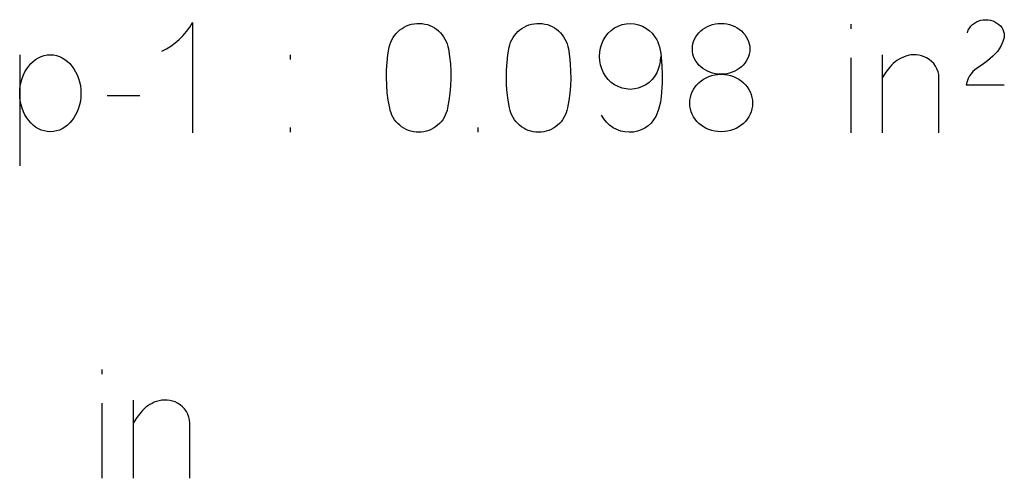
# Model space of a CAD drawing. Header units: inches. Extents: x 1880 to 2363, y -453 to -54.
# Tile 641 of 656: x 1915.093 to 1915.361, y -66.673 to -66.549. Entities that reach past the tile are written whole.
import ezdxf

# ---------------------------------------------------------------- set-up
doc = ezdxf.new("R2010")
doc.units = ezdxf.units.IN
doc.header["$LTSCALE"] = 0.5
doc.header["$MEASUREMENT"] = 0

msp = doc.modelspace()

# ---------------------------------------------------------------- linework, layer by layer
at = {"color": 7, "linetype": 'Continuous'}
for p, q in [((1915.1392, -66.55085), (1915.13996, -66.5496)), ((1915.13996, -66.5496), (1915.13996, -66.5796)), ((1915.35265, -66.54971), (1915.35323, -66.54938)), ((1915.35323, -66.54938), (1915.35381, -66.54913)), ((1915.35381, -66.54913), (1915.35441, -66.54898)), ((1915.35441, -66.54898), (1915.35505, -66.54885)), ((1915.35505, -66.54885), (1915.35571, -66.54881)), ((1915.35571, -66.54881), (1915.35636, -66.54885)), ((1915.35636, -66.54885), (1915.35702, -66.54898)), ((1915.35702, -66.54898), (1915.35764, -66.54916)), ((1915.35764, -66.54916), (1915.35823, -66.54941)), ((1915.35823, -66.54941), (1915.35878, -66.54972)), ((1915.1374, -66.55313), (1915.13834, -66.55203)), ((1915.13834, -66.55203), (1915.1392, -66.55085)), ((1915.19539, -66.55255), (1915.19587, -66.55205)), ((1915.19587, -66.55205), (1915.1964, -66.55159)), ((1915.1964, -66.55159), (1915.19697, -66.55118)), ((1915.19697, -66.55118), (1915.19757, -66.55082)), ((1915.19757, -66.55082), (1915.1982, -66.55051)), ((1915.1982, -66.55051), (1915.19887, -66.55025)), ((1915.19887, -66.55025), (1915.19956, -66.55004)), ((1915.19956, -66.55004), (1915.20026, -66.5499)), ((1915.20026, -66.5499), (1915.20099, -66.54982)), ((1915.20099, -66.54982), (1915.20173, -66.54981)), ((1915.20173, -66.54981), (1915.20246, -66.54986)), ((1915.20246, -66.54986), (1915.20318, -66.54998)), ((1915.20318, -66.54998), (1915.20387, -66.55015)), ((1915.20387, -66.55015), (1915.20454, -66.55039)), ((1915.20454, -66.55039), (1915.20519, -66.55068)), ((1915.20519, -66.55068), (1915.2058, -66.55102)), ((1915.2058, -66.55102), (1915.20637, -66.55142)), ((1915.20637, -66.55142), (1915.20691, -66.55186)), ((1915.20691, -66.55186), (1915.2074, -66.55235)), ((1915.228, -66.55255), (1915.22849, -66.55205)), ((1915.22849, -66.55205), (1915.22902, -66.55159)), ((1915.22902, -66.55159), (1915.22958, -66.55118)), ((1915.22958, -66.55118), (1915.23018, -66.55082)), ((1915.23018, -66.55082), (1915.23081, -66.55051)), ((1915.23081, -66.55051), (1915.23148, -66.55025)), ((1915.23148, -66.55025), (1915.23217, -66.55004)), ((1915.23217, -66.55004), (1915.23288, -66.5499)), ((1915.23288, -66.5499), (1915.2336, -66.54982)), ((1915.2336, -66.54982), (1915.23434, -66.54981)), ((1915.23434, -66.54981), (1915.23508, -66.54986)), ((1915.23508, -66.54986), (1915.23579, -66.54998)), ((1915.23579, -66.54998), (1915.23649, -66.55015)), ((1915.23649, -66.55015), (1915.23716, -66.55039)), ((1915.23716, -66.55039), (1915.2378, -66.55068)), ((1915.2378, -66.55068), (1915.23841, -66.55102)), ((1915.23841, -66.55102), (1915.23899, -66.55142)), ((1915.23899, -66.55142), (1915.23952, -66.55186)), ((1915.23952, -66.55186), (1915.24002, -66.55235)), ((1915.25307, -66.55246), (1915.25387, -66.55171)), ((1915.25387, -66.55171), (1915.25478, -66.55105)), ((1915.25478, -66.55105), (1915.25577, -66.55053)), ((1915.25577, -66.55053), (1915.25681, -66.55014)), ((1915.25681, -66.55014), (1915.25789, -66.5499)), ((1915.25789, -66.5499), (1915.25903, -66.54981)), ((1915.25903, -66.54981), (1915.2602, -66.54993)), ((1915.2602, -66.54993), (1915.2613, -66.5502)), ((1915.2613, -66.5502), (1915.26234, -66.55059)), ((1915.26234, -66.55059), (1915.26331, -66.55111)), ((1915.26331, -66.55111), (1915.26421, -66.55176)), ((1915.26421, -66.55176), (1915.26499, -66.5525)), ((1915.27773, -66.55234), (1915.27823, -66.55184)), ((1915.27823, -66.55184), (1915.27878, -66.55139)), ((1915.27878, -66.55139), (1915.27938, -66.55099)), ((1915.27938, -66.55099), (1915.28002, -66.55064)), ((1915.28002, -66.55064), (1915.28071, -66.55035)), ((1915.28071, -66.55035), (1915.28144, -66.55011)), ((1915.28144, -66.55011), (1915.28219, -66.54994)), ((1915.28219, -66.54994), (1915.28297, -66.54984)), ((1915.28297, -66.54984), (1915.28376, -66.54981)), ((1915.28376, -66.54981), (1915.28456, -66.54984)), ((1915.28456, -66.54984), (1915.28533, -66.54994)), ((1915.28533, -66.54994), (1915.28607, -66.55011)), ((1915.28607, -66.55011), (1915.28679, -66.55035)), ((1915.28679, -66.55035), (1915.28747, -66.55064)), ((1915.28747, -66.55064), (1915.2881, -66.55099)), ((1915.2881, -66.55099), (1915.2887, -66.55139)), ((1915.2887, -66.55139), (1915.28925, -66.55184)), ((1915.28925, -66.55184), (1915.28975, -66.55234)), ((1915.31902, -66.55002), (1915.31903, -66.5513)), ((1915.35076, -66.55234), (1915.35097, -66.5517)), ((1915.35097, -66.5517), (1915.35126, -66.55113)), ((1915.35126, -66.55113), (1915.35163, -66.55061)), ((1915.35163, -66.55061), (1915.35209, -66.55014)), ((1915.35209, -66.55014), (1915.35265, -66.54971)), ((1915.35878, -66.54972), (1915.3593, -66.5501)), ((1915.3593, -66.5501), (1915.35972, -66.55052)), ((1915.35972, -66.55052), (1915.36008, -66.55097)), ((1915.36008, -66.55097), (1915.36036, -66.55147)), ((1915.36036, -66.55147), (1915.36058, -66.55201)), ((1915.36058, -66.55201), (1915.36072, -66.55255)), ((1915.13528, -66.55511), (1915.13638, -66.55416)), ((1915.13638, -66.55416), (1915.1374, -66.55313)), ((1915.19365, -66.55561), (1915.19389, -66.55493)), ((1915.19389, -66.55493), (1915.19418, -66.55429)), ((1915.19418, -66.55429), (1915.19454, -66.55367)), ((1915.19454, -66.55367), (1915.19494, -66.55309)), ((1915.19494, -66.55309), (1915.19539, -66.55255)), ((1915.2074, -66.55235), (1915.20786, -66.55288)), ((1915.20786, -66.55288), (1915.20827, -66.55345)), ((1915.20827, -66.55345), (1915.20864, -66.55406)), ((1915.20864, -66.55406), (1915.20897, -66.5547)), ((1915.20897, -66.5547), (1915.20924, -66.55537)), ((1915.22626, -66.55561), (1915.2265, -66.55493)), ((1915.2265, -66.55493), (1915.2268, -66.55429)), ((1915.2268, -66.55429), (1915.22715, -66.55367)), ((1915.22715, -66.55367), (1915.22755, -66.55309)), ((1915.22755, -66.55309), (1915.228, -66.55255)), ((1915.24002, -66.55235), (1915.24047, -66.55288)), ((1915.24047, -66.55288), (1915.24089, -66.55345)), ((1915.24089, -66.55345), (1915.24126, -66.55406)), ((1915.24126, -66.55406), (1915.24158, -66.5547)), ((1915.24158, -66.5547), (1915.24185, -66.55537)), ((1915.25129, -66.55536), (1915.25178, -66.55429)), ((1915.25178, -66.55429), (1915.25237, -66.55332)), ((1915.25237, -66.55332), (1915.25307, -66.55246)), ((1915.26499, -66.5525), (1915.26567, -66.55334)), ((1915.26567, -66.55334), (1915.26624, -66.55429)), ((1915.26624, -66.55429), (1915.26652, -66.55484)), ((1915.26652, -66.55484), (1915.26676, -66.55549)), ((1915.27608, -66.55536), (1915.27628, -66.5547)), ((1915.27628, -66.5547), (1915.27655, -66.55406)), ((1915.27655, -66.55406), (1915.27689, -66.55345)), ((1915.27689, -66.55345), (1915.27728, -66.55287)), ((1915.27728, -66.55287), (1915.27773, -66.55234)), ((1915.28975, -66.55234), (1915.2902, -66.55287)), ((1915.2902, -66.55287), (1915.29059, -66.55345)), ((1915.29059, -66.55345), (1915.29093, -66.55406)), ((1915.29093, -66.55406), (1915.2912, -66.5547)), ((1915.2912, -66.5547), (1915.2914, -66.55536)), ((1915.36036, -66.55472), (1915.36011, -66.55534)), ((1915.36058, -66.55416), (1915.36036, -66.55472)), ((1915.36072, -66.55362), (1915.36058, -66.55416)), ((1915.36072, -66.55255), (1915.36077, -66.55308)), ((1915.36077, -66.55308), (1915.36072, -66.55362)), ((1915.13159, -66.55739), (1915.13289, -66.55673)), ((1915.13289, -66.55673), (1915.13412, -66.55596)), ((1915.13412, -66.55596), (1915.13528, -66.55511)), ((1915.19313, -66.55838), (1915.19348, -66.55632)), ((1915.19348, -66.55632), (1915.19365, -66.55561)), ((1915.20924, -66.55537), (1915.20945, -66.55606)), ((1915.20945, -66.55606), (1915.2096, -66.55677)), ((1915.2096, -66.55677), (1915.20989, -66.55877)), ((1915.22575, -66.55838), (1915.22609, -66.55632)), ((1915.22609, -66.55632), (1915.22626, -66.55561)), ((1915.24185, -66.55537), (1915.24206, -66.55606)), ((1915.24206, -66.55606), (1915.24221, -66.55677)), ((1915.24221, -66.55677), (1915.24251, -66.55877)), ((1915.25066, -66.55878), (1915.25073, -66.55761)), ((1915.25073, -66.55761), (1915.25094, -66.55646)), ((1915.25094, -66.55646), (1915.25129, -66.55536)), ((1915.26676, -66.55549), (1915.26698, -66.55623)), ((1915.26698, -66.55623), (1915.26718, -66.55706)), ((1915.26718, -66.55706), (1915.26734, -66.55799)), ((1915.27593, -66.55673), (1915.27597, -66.55604)), ((1915.27597, -66.55745), (1915.27593, -66.55673)), ((1915.27597, -66.55604), (1915.27608, -66.55536)), ((1915.27608, -66.55814), (1915.27597, -66.55745)), ((1915.2914, -66.55536), (1915.29152, -66.55604)), ((1915.29152, -66.55745), (1915.2914, -66.55814)), ((1915.29152, -66.55604), (1915.29155, -66.55673)), ((1915.29155, -66.55673), (1915.29152, -66.55745)), ((1915.35888, -66.55742), (1915.3583, -66.5581)), ((1915.35938, -66.55669), (1915.35888, -66.55742)), ((1915.35979, -66.556), (1915.35938, -66.55669)), ((1915.36011, -66.55534), (1915.35979, -66.556)), ((1915.09297, -66.55834), (1915.09297, -66.58855)), ((1915.096, -66.56075), (1915.09663, -66.56015)), ((1915.09663, -66.56015), (1915.09731, -66.55963)), ((1915.09731, -66.55963), (1915.09804, -66.55918)), ((1915.09804, -66.55918), (1915.09882, -66.55881)), ((1915.09882, -66.55881), (1915.09962, -66.55855)), ((1915.09962, -66.55855), (1915.10044, -66.5584)), ((1915.10044, -66.5584), (1915.1013, -66.55834)), ((1915.1013, -66.55834), (1915.10216, -66.5584)), ((1915.10216, -66.5584), (1915.10298, -66.55855)), ((1915.10298, -66.55855), (1915.10379, -66.55881)), ((1915.10379, -66.55881), (1915.10456, -66.55918)), ((1915.10456, -66.55918), (1915.10529, -66.55963)), ((1915.10529, -66.55963), (1915.10597, -66.56015)), ((1915.10597, -66.56015), (1915.1066, -66.56075)), ((1915.1666, -66.55963), (1915.1666, -66.55839)), ((1915.19289, -66.56044), (1915.19313, -66.55838)), ((1915.20989, -66.55877), (1915.2101, -66.56077)), ((1915.22551, -66.56044), (1915.22575, -66.55838)), ((1915.24251, -66.55877), (1915.24271, -66.56077)), ((1915.25073, -66.55996), (1915.25066, -66.55878)), ((1915.25094, -66.5611), (1915.25073, -66.55996)), ((1915.26718, -66.56004), (1915.26697, -66.56114)), ((1915.26728, -66.55893), (1915.26718, -66.56004)), ((1915.26734, -66.55799), (1915.26747, -66.55901)), ((1915.26747, -66.55901), (1915.26757, -66.56013)), ((1915.26757, -66.56013), (1915.26765, -66.56133)), ((1915.27628, -66.55881), (1915.27608, -66.55814)), ((1915.27655, -66.55945), (1915.27628, -66.55881)), ((1915.27689, -66.56006), (1915.27655, -66.55945)), ((1915.27728, -66.56062), (1915.27689, -66.56006)), ((1915.29059, -66.56006), (1915.2902, -66.56062)), ((1915.29093, -66.55945), (1915.29059, -66.56006)), ((1915.2912, -66.55881), (1915.29093, -66.55945)), ((1915.2914, -66.55814), (1915.2912, -66.55881)), ((1915.31902, -66.55918), (1915.31903, -66.5796)), ((1915.32757, -66.55834), (1915.32758, -66.5796)), ((1915.33105, -66.56029), (1915.33055, -66.56073)), ((1915.33158, -66.5599), (1915.33105, -66.56029)), ((1915.33213, -66.55954), (1915.33158, -66.5599)), ((1915.33271, -66.55923), (1915.33213, -66.55954)), ((1915.33332, -66.55896), (1915.33271, -66.55923)), ((1915.33396, -66.55872), (1915.33332, -66.55896)), ((1915.33466, -66.55852), (1915.33396, -66.55872)), ((1915.33538, -66.5584), (1915.33466, -66.55852)), ((1915.3361, -66.55835), (1915.33538, -66.5584)), ((1915.33683, -66.55837), (1915.3361, -66.55835)), ((1915.33756, -66.55846), (1915.33683, -66.55837)), ((1915.33827, -66.55862), (1915.33756, -66.55846)), ((1915.33896, -66.55886), (1915.33827, -66.55862)), ((1915.33963, -66.55918), (1915.33896, -66.55886)), ((1915.34036, -66.55963), (1915.33963, -66.55918)), ((1915.34101, -66.56016), (1915.34036, -66.55963)), ((1915.34157, -66.56076), (1915.34101, -66.56016)), ((1915.35618, -66.55999), (1915.35544, -66.56055)), ((1915.35694, -66.55938), (1915.35618, -66.55999)), ((1915.35766, -66.55875), (1915.35694, -66.55938)), ((1915.3583, -66.5581), (1915.35766, -66.55875)), ((1915.09399, -66.56382), (1915.09441, -66.56296)), ((1915.09441, -66.56296), (1915.09489, -66.56215)), ((1915.09489, -66.56215), (1915.09541, -66.56141)), ((1915.09541, -66.56141), (1915.096, -66.56075)), ((1915.1066, -66.56075), (1915.10718, -66.56141)), ((1915.10718, -66.56141), (1915.10771, -66.56215)), ((1915.10771, -66.56215), (1915.10819, -66.56296)), ((1915.10819, -66.56296), (1915.10861, -66.56382)), ((1915.19272, -66.56455), (1915.19276, -66.56249)), ((1915.19276, -66.56249), (1915.19289, -66.56044)), ((1915.2101, -66.56077), (1915.2102, -66.56277)), ((1915.2102, -66.56277), (1915.21022, -66.56476)), ((1915.22533, -66.56455), (1915.22537, -66.56249)), ((1915.22537, -66.56249), (1915.22551, -66.56044)), ((1915.24271, -66.56077), (1915.24282, -66.56277)), ((1915.24282, -66.56277), (1915.24283, -66.56476)), ((1915.25129, -66.56221), (1915.25094, -66.5611)), ((1915.25178, -66.56328), (1915.25129, -66.56221)), ((1915.26665, -66.56222), (1915.26624, -66.56328)), ((1915.26697, -66.56114), (1915.26665, -66.56222)), ((1915.26765, -66.56133), (1915.26772, -66.56374)), ((1915.27773, -66.56116), (1915.27728, -66.56062)), ((1915.27823, -66.56164), (1915.27773, -66.56116)), ((1915.27878, -66.56208), (1915.27823, -66.56164)), ((1915.27938, -66.56248), (1915.27878, -66.56208)), ((1915.28002, -66.56282), (1915.27938, -66.56248)), ((1915.28071, -66.56311), (1915.28002, -66.56282)), ((1915.28747, -66.56282), (1915.28679, -66.56311)), ((1915.2881, -66.56248), (1915.28747, -66.56282)), ((1915.2887, -66.56208), (1915.2881, -66.56248)), ((1915.28925, -66.56164), (1915.2887, -66.56208)), ((1915.28975, -66.56116), (1915.28925, -66.56164)), ((1915.2902, -66.56062), (1915.28975, -66.56116)), ((1915.32965, -66.5617), (1915.32859, -66.56309)), ((1915.33008, -66.56119), (1915.32965, -66.5617)), ((1915.33055, -66.56073), (1915.33008, -66.56119)), ((1915.34206, -66.56144), (1915.34157, -66.56076)), ((1915.34245, -66.56217), (1915.34206, -66.56144)), ((1915.34274, -66.56294), (1915.34245, -66.56217)), ((1915.34292, -66.56375), (1915.34274, -66.56294)), ((1915.35224, -66.56293), (1915.35176, -66.56348)), ((1915.35277, -66.56243), (1915.35224, -66.56293)), ((1915.35337, -66.56196), (1915.35277, -66.56243)), ((1915.35403, -66.5615), (1915.35337, -66.56196)), ((1915.35473, -66.56105), (1915.35403, -66.5615)), ((1915.35544, -66.56055), (1915.35473, -66.56105)), ((1915.09334, -66.56573), (1915.09363, -66.56475)), ((1915.09363, -66.56475), (1915.09399, -66.56382)), ((1915.10861, -66.56382), (1915.10897, -66.56475)), ((1915.10897, -66.56475), (1915.10926, -66.56573)), ((1915.19279, -66.56661), (1915.19272, -66.56455)), ((1915.21022, -66.56476), (1915.21014, -66.56676)), ((1915.2254, -66.56661), (1915.22533, -66.56455)), ((1915.24283, -66.56476), (1915.24276, -66.56676)), ((1915.25237, -66.56424), (1915.25178, -66.56328)), ((1915.25307, -66.5651), (1915.25237, -66.56424)), ((1915.25387, -66.56584), (1915.25307, -66.5651)), ((1915.26495, -66.5651), (1915.26415, -66.56584)), ((1915.26565, -66.56424), (1915.26495, -66.5651)), ((1915.26624, -66.56328), (1915.26565, -66.56424)), ((1915.26772, -66.56374), (1915.26769, -66.56608)), ((1915.27771, -66.56595), (1915.27831, -66.56545)), ((1915.27831, -66.56545), (1915.27897, -66.565)), ((1915.27897, -66.565), (1915.27968, -66.56461)), ((1915.27968, -66.56461), (1915.28042, -66.56427)), ((1915.28042, -66.56427), (1915.28122, -66.564)), ((1915.28144, -66.56334), (1915.28071, -66.56311)), ((1915.28122, -66.564), (1915.28204, -66.56381)), ((1915.28219, -66.56351), (1915.28144, -66.56334)), ((1915.28204, -66.56381), (1915.28289, -66.56369)), ((1915.28297, -66.56361), (1915.28219, -66.56351)), ((1915.28289, -66.56369), (1915.28376, -66.56365)), ((1915.28376, -66.56365), (1915.28297, -66.56361)), ((1915.28456, -66.56361), (1915.28376, -66.56365)), ((1915.28376, -66.56365), (1915.28464, -66.56369)), ((1915.28533, -66.56351), (1915.28456, -66.56361)), ((1915.28464, -66.56369), (1915.28549, -66.56381)), ((1915.28607, -66.56334), (1915.28533, -66.56351)), ((1915.28549, -66.56381), (1915.28631, -66.564)), ((1915.28679, -66.56311), (1915.28607, -66.56334)), ((1915.28631, -66.564), (1915.2871, -66.56427)), ((1915.2871, -66.56427), (1915.28785, -66.56461)), ((1915.28785, -66.56461), (1915.28855, -66.565)), ((1915.28855, -66.565), (1915.28921, -66.56545)), ((1915.28921, -66.56545), (1915.28981, -66.56595)), ((1915.32859, -66.56309), (1915.32758, -66.5646)), ((1915.34299, -66.5646), (1915.34292, -66.56375)), ((1915.34299, -66.5796), (1915.34299, -66.5646)), ((1915.35066, -66.5656), (1915.35039, -66.56647)), ((1915.35097, -66.56481), (1915.35066, -66.5656)), ((1915.35133, -66.56411), (1915.35097, -66.56481)), ((1915.35176, -66.56348), (1915.35133, -66.56411)), ((1915.09297, -66.56883), (1915.09301, -66.56777)), ((1915.09301, -66.56777), (1915.09314, -66.56673)), ((1915.09314, -66.56673), (1915.09334, -66.56573)), ((1915.10926, -66.56573), (1915.10947, -66.56673)), ((1915.10947, -66.56673), (1915.10959, -66.56777)), ((1915.10959, -66.56777), (1915.10963, -66.56883)), ((1915.19296, -66.56866), (1915.19279, -66.56661)), ((1915.21014, -66.56676), (1915.20997, -66.56875)), ((1915.22557, -66.56866), (1915.2254, -66.56661)), ((1915.24276, -66.56676), (1915.24258, -66.56875)), ((1915.25478, -66.56649), (1915.25387, -66.56584)), ((1915.25577, -66.56701), (1915.25478, -66.56649)), ((1915.25681, -66.56739), (1915.25577, -66.56701)), ((1915.25789, -66.56764), (1915.25681, -66.56739)), ((1915.25903, -66.56775), (1915.25789, -66.56764)), ((1915.26015, -66.56764), (1915.25903, -66.56775)), ((1915.26122, -66.56739), (1915.26015, -66.56764)), ((1915.26225, -66.56701), (1915.26122, -66.56739)), ((1915.26324, -66.56649), (1915.26225, -66.56701)), ((1915.26415, -66.56584), (1915.26324, -66.56649)), ((1915.26763, -66.56726), (1915.26754, -66.56851)), ((1915.26769, -66.56608), (1915.26763, -66.56726)), ((1915.27589, -66.56844), (1915.27625, -66.56775)), ((1915.27625, -66.56775), (1915.27668, -66.5671)), ((1915.27668, -66.5671), (1915.27716, -66.5665)), ((1915.27716, -66.5665), (1915.27771, -66.56595)), ((1915.28981, -66.56595), (1915.29036, -66.5665)), ((1915.29036, -66.5665), (1915.29085, -66.5671)), ((1915.29085, -66.5671), (1915.29128, -66.56775)), ((1915.29128, -66.56775), (1915.29164, -66.56844)), ((1915.35039, -66.56647), (1915.36075, -66.56647)), ((1915.09301, -66.56989), (1915.09297, -66.56883)), ((1915.09314, -66.57092), (1915.09301, -66.56989)), ((1915.09334, -66.57192), (1915.09314, -66.57092)), ((1915.10947, -66.57092), (1915.10926, -66.57192)), ((1915.10959, -66.56989), (1915.10947, -66.57092)), ((1915.10963, -66.56883), (1915.10959, -66.56989)), ((1915.11672, -66.56937), (1915.12568, -66.56937)), ((1915.19323, -66.57072), (1915.19296, -66.56866)), ((1915.1936, -66.57277), (1915.19323, -66.57072)), ((1915.20971, -66.57074), (1915.20935, -66.57273)), ((1915.20997, -66.56875), (1915.20971, -66.57074)), ((1915.22584, -66.57072), (1915.22557, -66.56866)), ((1915.22622, -66.57277), (1915.22584, -66.57072)), ((1915.24232, -66.57074), (1915.24197, -66.57273)), ((1915.24258, -66.56875), (1915.24232, -66.57074)), ((1915.2674, -66.56981), (1915.26724, -66.57119)), ((1915.26754, -66.56851), (1915.2674, -66.56981)), ((1915.27523, -66.57148), (1915.27527, -66.57068)), ((1915.27527, -66.57068), (1915.27539, -66.56992)), ((1915.27539, -66.56992), (1915.2756, -66.56917)), ((1915.2756, -66.56917), (1915.27589, -66.56844)), ((1915.29164, -66.56844), (1915.29193, -66.56917)), ((1915.29193, -66.56917), (1915.29213, -66.56992)), ((1915.29213, -66.56992), (1915.29226, -66.57068)), ((1915.29226, -66.57068), (1915.2923, -66.57148)), ((1915.09363, -66.57289), (1915.09334, -66.57192)), ((1915.09399, -66.57381), (1915.09363, -66.57289)), ((1915.10897, -66.57289), (1915.10861, -66.57381)), ((1915.10926, -66.57192), (1915.10897, -66.57289)), ((1915.19376, -66.57348), (1915.1936, -66.57277)), ((1915.19397, -66.57415), (1915.19376, -66.57348)), ((1915.2092, -66.57348), (1915.20899, -66.57415)), ((1915.20935, -66.57277), (1915.2092, -66.57348)), ((1915.22637, -66.57348), (1915.22622, -66.57277)), ((1915.22658, -66.57415), (1915.22637, -66.57348)), ((1915.24181, -66.57348), (1915.2416, -66.57415)), ((1915.24196, -66.57277), (1915.24181, -66.57348)), ((1915.26675, -66.57324), (1915.26639, -66.57419)), ((1915.26703, -66.57224), (1915.26675, -66.57324)), ((1915.26724, -66.57119), (1915.26703, -66.57224)), ((1915.27527, -66.57228), (1915.27523, -66.57148)), ((1915.27539, -66.57305), (1915.27527, -66.57228)), ((1915.2756, -66.57381), (1915.27539, -66.57305)), ((1915.29213, -66.57305), (1915.29193, -66.57381)), ((1915.29226, -66.57228), (1915.29213, -66.57305)), ((1915.2923, -66.57148), (1915.29226, -66.57228)), ((1915.09441, -66.57467), (1915.09399, -66.57381)), ((1915.09489, -66.57547), (1915.09441, -66.57467)), ((1915.09541, -66.5762), (1915.09489, -66.57547)), ((1915.096, -66.57687), (1915.09541, -66.5762)), ((1915.10718, -66.5762), (1915.1066, -66.57687)), ((1915.10771, -66.57547), (1915.10718, -66.5762)), ((1915.10819, -66.57467), (1915.10771, -66.57547)), ((1915.10861, -66.57381), (1915.10819, -66.57467)), ((1915.19423, -66.5748), (1915.19397, -66.57415)), ((1915.19456, -66.57542), (1915.19423, -66.5748)), ((1915.19493, -66.576), (1915.19456, -66.57542)), ((1915.19535, -66.57654), (1915.19493, -66.576)), ((1915.20802, -66.576), (1915.2076, -66.57654)), ((1915.20839, -66.57542), (1915.20802, -66.576)), ((1915.20872, -66.5748), (1915.20839, -66.57542)), ((1915.20899, -66.57415), (1915.20872, -66.5748)), ((1915.22685, -66.5748), (1915.22658, -66.57415)), ((1915.22717, -66.57542), (1915.22685, -66.5748)), ((1915.22755, -66.576), (1915.22717, -66.57542)), ((1915.22797, -66.57654), (1915.22755, -66.576)), ((1915.24063, -66.576), (1915.24021, -66.57654)), ((1915.24101, -66.57542), (1915.24063, -66.576)), ((1915.24133, -66.5748), (1915.24101, -66.57542)), ((1915.2416, -66.57415), (1915.24133, -66.5748)), ((1915.25184, -66.5758), (1915.25124, -66.5748)), ((1915.25256, -66.5767), (1915.25184, -66.5758)), ((1915.26538, -66.57605), (1915.26469, -66.5769)), ((1915.26595, -66.57509), (1915.26538, -66.57605)), ((1915.26639, -66.57419), (1915.26595, -66.57509)), ((1915.27589, -66.57453), (1915.2756, -66.57381)), ((1915.27625, -66.57522), (1915.27589, -66.57453)), ((1915.27668, -66.57586), (1915.27625, -66.57522)), ((1915.27716, -66.57646), (1915.27668, -66.57586)), ((1915.29085, -66.57586), (1915.29036, -66.57646)), ((1915.29128, -66.57522), (1915.29085, -66.57586)), ((1915.29164, -66.57453), (1915.29128, -66.57522)), ((1915.29193, -66.57381), (1915.29164, -66.57453)), ((1915.09663, -66.57747), (1915.096, -66.57687)), ((1915.09731, -66.57799), (1915.09663, -66.57747)), ((1915.09804, -66.57845), (1915.09731, -66.57799)), ((1915.09882, -66.57881), (1915.09804, -66.57845)), ((1915.09962, -66.57906), (1915.09882, -66.57881)), ((1915.10044, -66.57922), (1915.09962, -66.57906)), ((1915.10298, -66.57906), (1915.10216, -66.57922)), ((1915.10379, -66.57881), (1915.10298, -66.57906)), ((1915.10456, -66.57845), (1915.10379, -66.57881)), ((1915.10529, -66.57799), (1915.10456, -66.57845)), ((1915.10597, -66.57747), (1915.10529, -66.57799)), ((1915.1066, -66.57687), (1915.10597, -66.57747)), ((1915.1666, -66.5794), (1915.1666, -66.57815)), ((1915.19581, -66.57704), (1915.19535, -66.57654)), ((1915.19632, -66.57751), (1915.19581, -66.57704)), ((1915.19686, -66.57793), (1915.19632, -66.57751)), ((1915.19744, -66.5783), (1915.19686, -66.57793)), ((1915.19805, -66.57863), (1915.19744, -66.5783)), ((1915.1987, -66.5789), (1915.19805, -66.57863)), ((1915.19937, -66.57912), (1915.1987, -66.5789)), ((1915.20425, -66.5789), (1915.20358, -66.57912)), ((1915.2049, -66.57863), (1915.20425, -66.5789)), ((1915.20551, -66.5783), (1915.2049, -66.57863)), ((1915.20609, -66.57793), (1915.20551, -66.5783)), ((1915.20664, -66.57751), (1915.20609, -66.57793)), ((1915.20714, -66.57704), (1915.20664, -66.57751)), ((1915.2076, -66.57654), (1915.20714, -66.57704)), ((1915.21763, -66.5794), (1915.21763, -66.57811)), ((1915.22843, -66.57704), (1915.22797, -66.57654)), ((1915.22893, -66.57751), (1915.22843, -66.57704)), ((1915.22948, -66.57793), (1915.22893, -66.57751)), ((1915.23005, -66.5783), (1915.22948, -66.57793)), ((1915.23066, -66.57863), (1915.23005, -66.5783)), ((1915.23131, -66.5789), (1915.23066, -66.57863)), ((1915.23198, -66.57912), (1915.23131, -66.5789)), ((1915.23686, -66.5789), (1915.23619, -66.57912)), ((1915.23751, -66.57863), (1915.23686, -66.5789)), ((1915.23813, -66.5783), (1915.23751, -66.57863)), ((1915.2387, -66.57793), (1915.23813, -66.5783)), ((1915.23925, -66.57751), (1915.2387, -66.57793)), ((1915.23975, -66.57704), (1915.23925, -66.57751)), ((1915.24021, -66.57654), (1915.23975, -66.57704)), ((1915.25339, -66.57748), (1915.25256, -66.5767)), ((1915.25435, -66.57816), (1915.25339, -66.57748)), ((1915.25538, -66.5787), (1915.25435, -66.57816)), ((1915.25647, -66.57909), (1915.25538, -66.5787)), ((1915.2576, -66.57932), (1915.25647, -66.57909)), ((1915.262, -66.57878), (1915.26097, -66.57914)), ((1915.26298, -66.57828), (1915.262, -66.57878)), ((1915.2639, -66.57764), (1915.26298, -66.57828)), ((1915.26469, -66.5769), (1915.2639, -66.57764)), ((1915.27771, -66.57701), (1915.27716, -66.57646)), ((1915.27831, -66.57751), (1915.27771, -66.57701)), ((1915.27897, -66.57796), (1915.27831, -66.57751)), ((1915.27968, -66.57834), (1915.27897, -66.57796)), ((1915.28042, -66.57867), (1915.27968, -66.57834)), ((1915.28122, -66.57894), (1915.28042, -66.57867)), ((1915.28204, -66.57912), (1915.28122, -66.57894)), ((1915.28631, -66.57894), (1915.28549, -66.57912)), ((1915.2871, -66.57867), (1915.28631, -66.57894)), ((1915.28785, -66.57834), (1915.2871, -66.57867)), ((1915.28855, -66.57796), (1915.28785, -66.57834)), ((1915.28921, -66.57751), (1915.28855, -66.57796)), ((1915.28981, -66.57701), (1915.28921, -66.57751)), ((1915.29036, -66.57646), (1915.28981, -66.57701)), ((1915.1013, -66.57927), (1915.10044, -66.57922)), ((1915.10216, -66.57922), (1915.1013, -66.57927)), ((1915.20006, -66.57927), (1915.19937, -66.57912)), ((1915.20076, -66.57937), (1915.20006, -66.57927)), ((1915.20147, -66.5794), (1915.20076, -66.57937)), ((1915.20219, -66.57937), (1915.20147, -66.5794)), ((1915.20289, -66.57927), (1915.20219, -66.57937)), ((1915.20358, -66.57912), (1915.20289, -66.57927)), ((1915.23267, -66.57927), (1915.23198, -66.57912)), ((1915.23337, -66.57937), (1915.23267, -66.57927)), ((1915.23409, -66.5794), (1915.23337, -66.57937)), ((1915.23481, -66.57937), (1915.23409, -66.5794)), ((1915.23551, -66.57927), (1915.23481, -66.57937)), ((1915.23619, -66.57912), (1915.23551, -66.57927)), ((1915.25878, -66.5794), (1915.2576, -66.57932)), ((1915.2599, -66.57935), (1915.25878, -66.5794)), ((1915.26097, -66.57914), (1915.2599, -66.57935)), ((1915.28289, -66.57924), (1915.28204, -66.57912)), ((1915.28376, -66.57927), (1915.28289, -66.57924)), ((1915.28464, -66.57924), (1915.28376, -66.57927)), ((1915.28549, -66.57912), (1915.28464, -66.57924)), ((1915.11528, -66.64387), (1915.11529, -66.64516)), ((1915.11528, -66.65303), (1915.11529, -66.67346)), ((1915.12383, -66.6522), (1915.12384, -66.67346)), ((1915.12783, -66.65375), (1915.12731, -66.65415)), ((1915.12839, -66.6534), (1915.12783, -66.65375)), ((1915.12897, -66.65309), (1915.12839, -66.6534)), ((1915.12958, -66.65281), (1915.12897, -66.65309)), ((1915.13021, -66.65257), (1915.12958, -66.65281)), ((1915.13092, -66.65238), (1915.13021, -66.65257)), ((1915.13164, -66.65225), (1915.13092, -66.65238)), ((1915.13236, -66.65221), (1915.13164, -66.65225)), ((1915.13309, -66.65222), (1915.13236, -66.65221)), ((1915.13382, -66.65231), (1915.13309, -66.65222)), ((1915.13453, -66.65248), (1915.13382, -66.65231)), ((1915.13522, -66.65272), (1915.13453, -66.65248)), ((1915.13589, -66.65303), (1915.13522, -66.65272)), ((1915.13662, -66.65348), (1915.13589, -66.65303)), ((1915.13727, -66.65401), (1915.13662, -66.65348)), ((1915.13783, -66.65462), (1915.13727, -66.65401)), ((1915.1259, -66.65556), (1915.12485, -66.65694)), ((1915.12634, -66.65505), (1915.1259, -66.65556)), ((1915.12681, -66.65458), (1915.12634, -66.65505)), ((1915.12731, -66.65415), (1915.12681, -66.65458)), ((1915.13831, -66.65529), (1915.13783, -66.65462)), ((1915.13871, -66.65602), (1915.13831, -66.65529)), ((1915.139, -66.6568), (1915.13871, -66.65602)), ((1915.12485, -66.65694), (1915.12384, -66.65846)), ((1915.13918, -66.65761), (1915.139, -66.6568)), ((1915.13925, -66.65846), (1915.13918, -66.65761)), ((1915.13924, -66.67346), (1915.13925, -66.65846))]:
    msp.add_line(p, q, dxfattribs=at)

doc.saveas('drawing.dxf')
